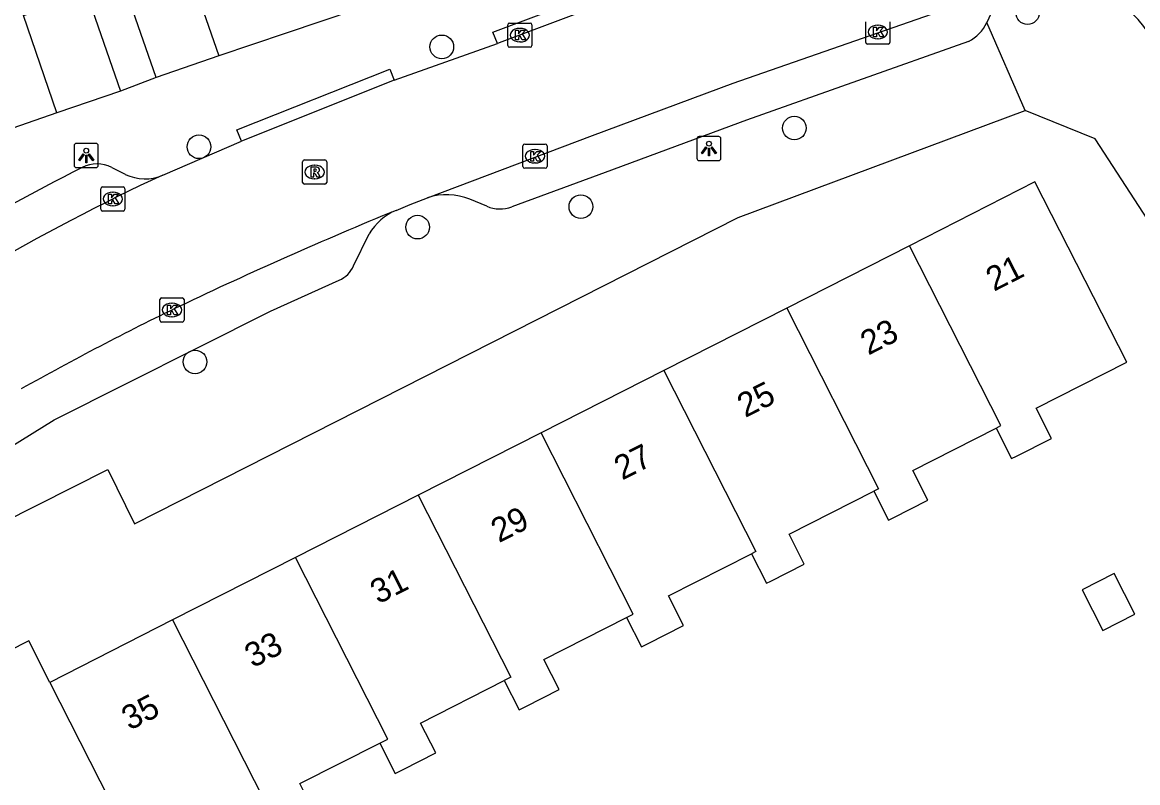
# Model space of a CAD drawing. Extents: x 158474 to 159560, y 388525 to 389605.
# Drawn here: x 159035.71 to 159081.81, y 389047.62 to 389079.07 of the extents above; entities that cross this region are included whole.
import ezdxf

# ---------------------------------------------------------------- set-up
doc = ezdxf.new("R2010")
doc.units = 0
for name, color, linetype in [('IMGEO_Boom', 7, 'Continuous'), ('IMGEO_Kolk', 7, 'Continuous'), ('IMGEO_Lichtpunt', 7, 'Continuous'), ('IMGEO_Pand', 7, 'Continuous'), ('IMGEO_Pand_nummerreeks', 7, 'Continuous'), ('IMGEO_Rijbaan_lokaal_open', 7, 'Continuous'), ('IMGEO_Rioolput', 7, 'Continuous'), ('IMGEO_Voetpad_open', 7, 'Continuous')]:
    doc.layers.add(name, color=color, linetype=linetype)

msp = doc.modelspace()

# ---------------------------------------------------------------- linework, layer by layer
at = {"layer": 'IMGEO_Boom'}
for centre in [(159077.263, 389079.466), (159053.05, 389078.049), (159067.623, 389074.693), (159043.014, 389073.918), (159058.798, 389071.441), (159052.05, 389070.595), (159042.85, 389065.022)]:
    msp.add_circle(centre, 0.489, dxfattribs=at)
at = {"layer": 'IMGEO_Kolk'}
for p, q in [((159055.775, 389078.108), (159055.775, 389078.96)), ((159055.85, 389079.034), (159056.702, 389079.034)), ((159056.263, 389078.814), (159056.288, 389078.814)), ((159056.776, 389078.96), (159056.776, 389078.108)), ((159070.572, 389078.236), (159070.572, 389079.088)), ((159071.06, 389078.942), (159071.085, 389078.942)), ((159071.573, 389079.088), (159071.573, 389078.236)), ((159071.083, 389078.382), (159071.058, 389078.382)), ((159056.702, 389078.034), (159055.85, 389078.034)), ((159056.286, 389078.254), (159056.261, 389078.254)), ((159071.499, 389078.162), (159070.647, 389078.162)), ((159056.402, 389073.102), (159056.402, 389073.954)), ((159056.477, 389074.028), (159057.329, 389074.028)), ((159056.89, 389073.808), (159056.915, 389073.808)), ((159057.403, 389073.954), (159057.403, 389073.102)), ((159056.913, 389073.248), (159056.888, 389073.248)), ((159057.329, 389073.028), (159056.477, 389073.028)), ((159038.951, 389071.334), (159038.951, 389072.186)), ((159039.026, 389072.26), (159039.878, 389072.26)), ((159039.439, 389072.04), (159039.464, 389072.04)), ((159039.952, 389072.186), (159039.952, 389071.334)), ((159039.462, 389071.48), (159039.437, 389071.48)), ((159039.878, 389071.26), (159039.026, 389071.26)), ((159041.396, 389066.746), (159041.396, 389067.598)), ((159041.471, 389067.672), (159042.323, 389067.672)), ((159041.884, 389067.452), (159041.909, 389067.452)), ((159042.397, 389067.598), (159042.397, 389066.746)), ((159041.907, 389066.892), (159041.882, 389066.892)), ((159042.323, 389066.672), (159041.471, 389066.672))]:
    msp.add_line(p, q, dxfattribs=at)
for points in [[(159055.775, 389078.108), (159055.775, 389078.96)], [(159055.85, 389079.034), (159056.702, 389079.034)], [(159056.776, 389078.96), (159056.776, 389078.108)], [(159070.572, 389078.236), (159070.572, 389079.088)], [(159070.893, 389078.862), (159071.016, 389078.862), (159071.016, 389078.711), (159071.146, 389078.862), (159071.31, 389078.862), (159071.164, 389078.711), (159071.317, 389078.462), (159071.165, 389078.462), (159071.08, 389078.626), (159071.016, 389078.559), (159071.016, 389078.462), (159070.893, 389078.462), (159070.893, 389078.862)], [(159071.573, 389079.088), (159071.573, 389078.236)], [(159056.096, 389078.734), (159056.219, 389078.734), (159056.219, 389078.583), (159056.349, 389078.734), (159056.513, 389078.734), (159056.367, 389078.583), (159056.52, 389078.334), (159056.368, 389078.334), (159056.283, 389078.498), (159056.219, 389078.431), (159056.219, 389078.334), (159056.096, 389078.334), (159056.096, 389078.734)], [(159056.702, 389078.034), (159055.85, 389078.034)], [(159071.499, 389078.162), (159070.647, 389078.162)], [(159056.402, 389073.102), (159056.402, 389073.954)], [(159056.477, 389074.028), (159057.329, 389074.028)], [(159056.723, 389073.728), (159056.846, 389073.728), (159056.846, 389073.577), (159056.976, 389073.728), (159057.14, 389073.728), (159056.994, 389073.577), (159057.147, 389073.328), (159056.995, 389073.328), (159056.91, 389073.492), (159056.846, 389073.425), (159056.846, 389073.328), (159056.723, 389073.328), (159056.723, 389073.728)], [(159057.403, 389073.954), (159057.403, 389073.102)], [(159057.329, 389073.028), (159056.477, 389073.028)], [(159038.951, 389071.334), (159038.951, 389072.186)], [(159039.026, 389072.26), (159039.878, 389072.26)], [(159039.272, 389071.96), (159039.395, 389071.96), (159039.395, 389071.809), (159039.525, 389071.96), (159039.689, 389071.96), (159039.543, 389071.809), (159039.696, 389071.56), (159039.544, 389071.56), (159039.459, 389071.724), (159039.395, 389071.657), (159039.395, 389071.56), (159039.272, 389071.56), (159039.272, 389071.96)], [(159039.952, 389072.186), (159039.952, 389071.334)], [(159039.878, 389071.26), (159039.026, 389071.26)], [(159041.396, 389066.746), (159041.396, 389067.598)], [(159041.471, 389067.672), (159042.323, 389067.672)], [(159041.717, 389067.372), (159041.84, 389067.372), (159041.84, 389067.221), (159041.97, 389067.372), (159042.134, 389067.372), (159041.988, 389067.221), (159042.141, 389066.972), (159041.989, 389066.972), (159041.904, 389067.136), (159041.84, 389067.069), (159041.84, 389066.972), (159041.717, 389066.972), (159041.717, 389067.372)], [(159042.397, 389067.598), (159042.397, 389066.746)], [(159042.323, 389066.672), (159041.471, 389066.672)]]:
    msp.add_lwpolyline(points, dxfattribs=at)
for centre, start, end in [((159055.852, 389078.958), 91.552, 178.448), ((159055.852, 389078.958), 91.552, 178.448), ((159056.7, 389078.958), 1.552, 88.448), ((159056.7, 389078.958), 1.552, 88.448), ((159055.852, 389078.11), 181.552, 268.448), ((159055.852, 389078.11), 181.552, 268.448), ((159056.7, 389078.11), 271.552, 358.448), ((159056.7, 389078.11), 271.552, 358.448), ((159070.649, 389078.238), 181.552, 268.448), ((159070.649, 389078.238), 181.552, 268.448), ((159071.497, 389078.238), 271.552, 358.448), ((159071.497, 389078.238), 271.552, 358.448), ((159056.479, 389073.952), 91.552, 178.448), ((159056.479, 389073.952), 91.552, 178.448), ((159057.327, 389073.952), 1.552, 88.448), ((159057.327, 389073.952), 1.552, 88.448), ((159056.479, 389073.104), 181.552, 268.448), ((159056.479, 389073.104), 181.552, 268.448), ((159057.327, 389073.104), 271.552, 358.448), ((159057.327, 389073.104), 271.552, 358.448), ((159039.028, 389072.184), 91.552, 178.448), ((159039.028, 389072.184), 91.552, 178.448), ((159039.876, 389072.184), 1.552, 88.448), ((159039.876, 389072.184), 1.552, 88.448), ((159039.028, 389071.336), 181.552, 268.448), ((159039.028, 389071.336), 181.552, 268.448), ((159039.876, 389071.336), 271.552, 358.448), ((159039.876, 389071.336), 271.552, 358.448), ((159041.473, 389067.596), 91.552, 178.448), ((159041.473, 389067.596), 91.552, 178.448), ((159042.321, 389067.596), 1.552, 88.448), ((159042.321, 389067.596), 1.552, 88.448), ((159041.473, 389066.748), 181.552, 268.448), ((159041.473, 389066.748), 181.552, 268.448), ((159042.321, 389066.748), 271.552, 358.448), ((159042.321, 389066.748), 271.552, 358.448)]:
    msp.add_arc(centre, 0.0765, start, end, dxfattribs=at)
for centre, major_axis, ratio, start_param, end_param in [((159056.262, 389078.534), (-0.387, 0.002), 0.722429, 4.712389, 7.853982), ((159056.287, 389078.534), (-0.39, 0.002), 0.717154, 1.570796, 4.712389), ((159071.059, 389078.662), (-0.387, 0.002), 0.722429, 4.712389, 7.853982), ((159071.084, 389078.662), (-0.39, 0.002), 0.717154, 1.570796, 4.712389), ((159056.889, 389073.528), (-0.387, 0.002), 0.722429, 4.712389, 7.853982), ((159056.914, 389073.528), (-0.39, 0.002), 0.717154, 1.570796, 4.712389), ((159039.438, 389071.76), (-0.387, 0.002), 0.722429, 4.712389, 7.853982), ((159039.463, 389071.76), (-0.39, 0.002), 0.717154, 1.570796, 4.712389), ((159041.883, 389067.172), (-0.387, 0.002), 0.722429, 4.712389, 7.853982), ((159041.908, 389067.172), (-0.39, 0.002), 0.717154, 1.570796, 4.712389)]:
    msp.add_ellipse(centre, major_axis=major_axis, ratio=ratio, start_param=start_param, end_param=end_param, dxfattribs=at)
at = {"layer": 'IMGEO_Lichtpunt'}
for p, q in [((159063.593, 389074.248), (159063.593, 389073.441)), ((159063.593, 389074.248), (159063.593, 389073.441)), ((159064.495, 389074.343), (159063.687, 389074.343)), ((159064.495, 389074.343), (159063.687, 389074.343)), ((159064.589, 389073.441), (159064.589, 389074.248)), ((159064.589, 389073.441), (159064.589, 389074.248)), ((159037.854, 389073.96), (159037.854, 389073.153)), ((159037.854, 389073.96), (159037.854, 389073.153)), ((159038.756, 389074.055), (159037.948, 389074.055)), ((159038.756, 389074.055), (159037.948, 389074.055)), ((159038.85, 389073.153), (159038.85, 389073.96)), ((159038.85, 389073.153), (159038.85, 389073.96)), ((159063.687, 389073.347), (159064.495, 389073.347)), ((159063.687, 389073.347), (159064.495, 389073.347)), ((159037.948, 389073.059), (159038.756, 389073.059)), ((159037.948, 389073.059), (159038.756, 389073.059))]:
    msp.add_line(p, q, dxfattribs=at)
for points in [[(159063.967, 389073.912), (159064.006, 389073.884), (159063.818, 389073.622), (159063.78, 389073.649), (159063.967, 389073.912)], [(159064.069, 389073.864), (159064.116, 389073.864), (159064.116, 389073.542), (159064.069, 389073.542), (159064.069, 389073.864)], [(159064.179, 389073.884), (159064.217, 389073.911), (159064.404, 389073.649), (159064.365, 389073.621), (159064.179, 389073.884)], [(159038.228, 389073.624), (159038.267, 389073.596), (159038.079, 389073.334), (159038.041, 389073.361), (159038.228, 389073.624)], [(159038.33, 389073.576), (159038.377, 389073.576), (159038.377, 389073.254), (159038.33, 389073.254), (159038.33, 389073.576)], [(159038.44, 389073.596), (159038.478, 389073.623), (159038.665, 389073.361), (159038.626, 389073.333), (159038.44, 389073.596)]]:
    msp.add_lwpolyline(points, dxfattribs=at)
for centre in [(159064.092, 389074.046), (159038.353, 389073.758)]:
    msp.add_circle(centre, 0.0994, dxfattribs=at)
for centre, start, end in [((159063.687, 389074.248), 90, 180), ((159063.687, 389074.248), 90, 180), ((159064.495, 389074.248), 0, 90), ((159064.495, 389074.248), 0, 90), ((159037.948, 389073.96), 90, 180), ((159037.948, 389073.96), 90, 180), ((159038.756, 389073.96), 0, 90), ((159038.756, 389073.96), 0, 90), ((159063.687, 389073.441), 180, 270), ((159063.687, 389073.441), 180, 270), ((159064.495, 389073.441), 270, 0), ((159064.495, 389073.441), 270, 360), ((159037.948, 389073.153), 180, 270), ((159037.948, 389073.153), 180, 270), ((159038.756, 389073.153), 270, 0), ((159038.756, 389073.153), 270, 360)]:
    msp.add_arc(centre, 0.0946, start, end, dxfattribs=at)
at = {"layer": 'IMGEO_Pand'}
for points in [[(159039.872, 389080.754), (159042.458, 389081.649), (159043.833, 389077.672)], [(159041.247, 389076.778), (159039.872, 389080.754)], [(159037.142, 389075.321), (159035.76, 389079.342), (159038.382, 389080.243)], [(159038.382, 389080.243), (159039.763, 389076.222)], [(159043.833, 389077.672), (159041.247, 389076.778)], [(159039.763, 389076.222), (159037.142, 389075.321)], [(159075.961, 389062.287), (159076.604, 389061.023), (159076.803, 389061.124), (159078.255, 389061.862), (159077.622, 389063.109), (159081.358, 389065.008), (159077.567, 389072.462), (159072.382, 389069.827)], [(159072.382, 389069.827), (159067.306, 389067.248)], [(159075.961, 389062.287), (159076.161, 389062.389), (159072.382, 389069.827)], [(159067.306, 389067.248), (159062.23, 389064.669)], [(159067.306, 389067.248), (159071.101, 389059.779), (159070.906, 389059.68)], [(159062.23, 389064.669), (159057.153, 389062.089)], [(159062.23, 389064.669), (159066.032, 389057.184), (159065.853, 389057.093)], [(159070.906, 389059.68), (159071.515, 389058.482), (159071.71, 389058.581), (159073.143, 389059.31), (159072.519, 389060.536), (159075.961, 389062.287)], [(159057.153, 389062.089), (159052.077, 389059.51)], [(159060.688, 389054.455), (159060.962, 389054.594), (159057.153, 389062.089)], [(159052.077, 389059.51), (159047.001, 389056.931)], [(159052.077, 389059.51), (159055.901, 389051.985), (159055.633, 389051.849)], [(159065.853, 389057.093), (159066.475, 389055.871), (159066.653, 389055.962), (159068.03, 389056.662), (159067.402, 389057.898), (159070.906, 389059.68)], [(159060.688, 389054.455), (159061.307, 389053.238), (159061.58, 389053.377), (159063.039, 389054.118), (159062.415, 389055.344), (159065.853, 389057.093)], [(159047.001, 389056.931), (159041.925, 389054.352)], [(159050.488, 389049.257), (159050.816, 389049.422), (159047.001, 389056.931)], [(159079.517, 389055.604), (159080.366, 389053.92), (159081.688, 389054.586), (159080.839, 389056.271), (159079.517, 389055.604)], [(159041.925, 389054.352), (159036.85, 389051.773)], [(159041.925, 389054.352), (159045.723, 389046.875), (159045.435, 389046.729)], [(159055.633, 389051.849), (159056.251, 389050.633), (159056.519, 389050.769), (159057.902, 389051.473), (159057.27, 389052.716), (159060.688, 389054.455)], [(159036.85, 389051.773), (159035.974, 389053.494), (159030.898, 389050.915)], [(159036.85, 389051.773), (159039.742, 389046.078)], [(159050.488, 389049.257), (159051.124, 389048.005), (159051.451, 389048.171), (159052.799, 389048.857), (159052.173, 389050.09), (159055.633, 389051.849)], [(159045.435, 389046.729), (159046.087, 389045.446), (159046.375, 389045.592), (159047.822, 389046.327), (159047.178, 389047.595), (159050.488, 389049.257)]]:
    msp.add_lwpolyline(points, dxfattribs=at)
at = {"layer": 'IMGEO_Rijbaan_lokaal_open'}
for points in [[(159061.75, 389080.601), (159055.531, 389078.254), (159055.346, 389078.191)], [(159052.464, 389071.812), (159059.274, 389074.389), (159065.089, 389076.544), (159076.454, 389080.519)], [(159051.086, 389076.671), (159055.346, 389078.191)], [(159051.086, 389076.671), (159044.77, 389074.157)], [(159041.525, 389072.74), (159044.77, 389074.157)], [(159041.525, 389072.74), (159040.58, 389072.311)], [(159051.163, 389071.29), (159051.739, 389071.525), (159052.464, 389071.812)]]:
    msp.add_lwpolyline(points, dxfattribs=at)
for centre, radius, start, end in [((159078.096, 389075.831), 5.015, 33.2371, 100.9553), ((159083.346, 388983.714), 98.379, 115.76647, 125.71044), ((159118.618, 388906.959), 177.637, 112.31728, 115.47331), ((159095.569, 388957.155), 122.41, 115.83871, 119.30096)]:
    msp.add_arc(centre, radius, start, end, dxfattribs=at)
at = {"layer": 'IMGEO_Rioolput'}
for p, q in [((159047.295, 389072.446), (159047.295, 389073.298)), ((159047.37, 389073.372), (159048.222, 389073.372)), ((159048.296, 389073.298), (159048.296, 389072.446)), ((159047.783, 389073.152), (159047.808, 389073.152)), ((159048.222, 389072.372), (159047.37, 389072.372)), ((159047.806, 389072.592), (159047.781, 389072.592))]:
    msp.add_line(p, q, dxfattribs=at)
for points in [[(159047.295, 389072.446), (159047.295, 389073.298)], [(159047.37, 389073.372), (159048.222, 389073.372)], [(159048.296, 389073.298), (159048.296, 389072.446)], [(159047.884, 389073.07), (159047.632, 389073.072), (159047.632, 389072.672)], [(159047.632, 389072.672), (159047.756, 389072.672), (159047.756, 389072.834), (159047.767, 389072.834)], [(159047.81, 389072.991), (159047.756, 389072.991), (159047.756, 389072.91)], [(159047.756, 389072.91), (159047.808, 389072.91)], [(159047.814, 389072.805), (159047.885, 389072.672), (159048.025, 389072.672), (159047.96, 389072.798)], [(159048.222, 389072.372), (159047.37, 389072.372)]]:
    msp.add_lwpolyline(points, dxfattribs=at)
for centre, radius, start, end in [((159047.372, 389073.296), 0.0765, 91.552, 178.448), ((159047.372, 389073.296), 0.0765, 91.552, 178.448), ((159048.22, 389073.296), 0.0765, 1.552, 88.448), ((159048.22, 389073.296), 0.0765, 1.552, 88.448), ((159047.766, 389072.781), 0.0533, 26.0293, 88.6989), ((159047.792, 389073.099), 0.19, 274.7715, 282.9687), ((159047.816, 389072.895), 0.0964, 77.0061, 93.1865), ((159047.83, 389072.952), 0.0378, 276.6634, 79.6772), ((159047.883, 389072.96), 0.109, 350.3612, 89.416), ((159047.881, 389072.96), 0.112, 277.5842, 350.9817), ((159047.865, 389072.745), 0.108, 29.5134, 73.7905), ((159047.372, 389072.448), 0.0765, 181.552, 268.448), ((159047.372, 389072.448), 0.0765, 181.552, 268.448), ((159048.22, 389072.448), 0.0765, 271.552, 358.448), ((159048.22, 389072.448), 0.0765, 271.552, 358.448)]:
    msp.add_arc(centre, radius, start, end, dxfattribs=at)
for centre, major_axis, ratio, start_param, end_param in [((159047.782, 389072.872), (-0.387, 0.002), 0.722429, 4.712389, 7.853982), ((159047.807, 389072.872), (-0.39, 0.002), 0.717154, 1.570796, 4.712389)]:
    msp.add_ellipse(centre, major_axis=major_axis, ratio=ratio, start_param=start_param, end_param=end_param, dxfattribs=at)
at = {"layer": 'IMGEO_Voetpad_open'}
for points in [[(159037.142, 389075.321), (159018.145, 389068.704), (159003.611, 389099.138)], [(159055.346, 389078.191), (159055.165, 389078.656), (159061.569, 389081.066), (159061.75, 389080.601)], [(159076.454, 389080.519), (159076.003, 389079.994), (159075.571, 389079.059)], [(159049.48, 389079.584), (159046.614, 389078.614), (159043.833, 389077.672)], [(159077.157, 389075.415), (159075.571, 389079.059)], [(159074.824, 389078.274), (159065.641, 389075.022), (159059.807, 389072.86), (159055.943, 389071.44)], [(159044.77, 389074.157), (159044.579, 389074.618), (159050.895, 389077.132), (159051.086, 389076.671)], [(159041.247, 389076.778), (159039.763, 389076.222)], [(159012.029, 389045.176), (159012.04, 389045.181), (159019.505, 389048.981), (159020.343, 389051.03), (159039.243, 389060.581), (159040.353, 389058.327), (159065.296, 389070.988), (159077.157, 389075.415)], [(159088.772, 389055.474), (159091.245, 389057.036), (159080.051, 389074.25), (159077.157, 389075.415)], [(159039.413, 389073.062), (159039.967, 389072.779)], [(159054.907, 389071.456), (159054.211, 389071.746)], [(159049.403, 389068.991), (159050.047, 389070.316)], [(159031.046, 389058.923), (159037.028, 389062.622), (159045.975, 389067.119), (159048.812, 389068.4)]]:
    msp.add_lwpolyline(points, dxfattribs=at)
for centre, radius, start, end in [((159074.11, 389079.701), 1.596, 296.5768, 336.265), ((159083.493, 388983.478), 100.39, 116.82564, 124.79773), ((159038.798, 389071.858), 1.352, 62.9355, 116.7836), ((159040.789, 389074.487), 1.896, 244.2969, 292.8353), ((159053.249, 389069.443), 2.496, 67.3329, 108.34), ((159055.445, 389072.74), 1.392, 247.2606, 290.9698), ((159052.036, 389069.163), 2.299, 112.3184, 149.9079), ((159048.305, 389069.498), 1.209, 294.7818, 335.2182)]:
    msp.add_arc(centre, radius, start, end, dxfattribs=at)

# ---------------------------------------------------------------- texts
at = {"layer": 'IMGEO_Pand_nummerreeks'}
for s, p in [('21', (159075.873, 389067.922)), ('23', (159070.682, 389065.284)), ('25', (159065.592, 389062.698)), ('27', (159060.503, 389060.112)), ('29', (159055.413, 389057.526)), ('31', (159050.424, 389054.991)), ('33', (159045.233, 389052.353)), ('35', (159040.144, 389049.767))]:
    msp.add_text(s, height=1, rotation=26.9347, dxfattribs=at).set_placement(p)

doc.saveas('drawing.dxf')
